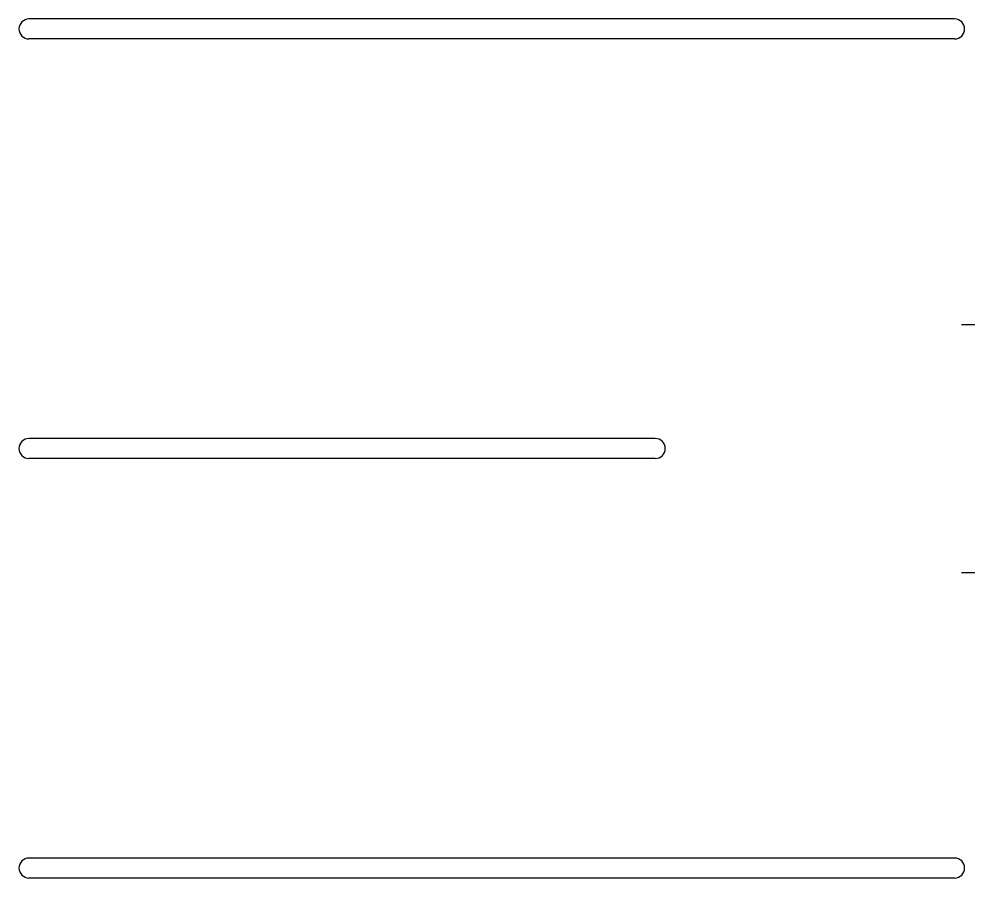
# Model space of a CAD drawing. Extents: x -264222 to -263592, y -1242345 to -1242048.
# Drawn here: x -263911.938 to -263909.563, y -1242123.458 to -1242121.306 of the extents above; entities that cross this region are included whole.
import ezdxf

# ---------------------------------------------------------------- set-up
doc = ezdxf.new("R2010")
doc.units = 0
doc.layers.add('KFA_2D_SITUACIA_DSP', color=7, linetype='Continuous')

msp = doc.modelspace()

# ---------------------------------------------------------------- linework, layer by layer
at = {"layer": 'KFA_2D_SITUACIA_DSP'}
for p, q in [((-263909.5936, -1242121.3058), (-263911.9127, -1242121.3058)), ((-263909.5936, -1242121.3558), (-263911.9127, -1242121.3558)), ((-263909.5765, -1242122.0712), (-263909.4815, -1242122.0712)), ((-263910.3436, -1242122.3569), (-263911.9127, -1242122.3569)), ((-263910.3436, -1242122.4069), (-263911.9127, -1242122.4069)), ((-263909.5765, -1242122.6925), (-263909.4815, -1242122.6925)), ((-263909.5936, -1242123.408), (-263911.9127, -1242123.408)), ((-263909.5936, -1242123.458), (-263911.9127, -1242123.458))]:
    msp.add_line(p, q, dxfattribs=at)
for centre, start, end in [((-263911.9127, -1242121.3308), 90, 270), ((-263909.5936, -1242121.3308), 270, 90), ((-263911.9127, -1242122.3819), 90, 180), ((-263910.3436, -1242122.3819), 0, 90), ((-263911.9127, -1242122.3819), 180, 270), ((-263910.3436, -1242122.3819), 270, 0), ((-263911.9127, -1242123.433), 90, 270), ((-263909.5936, -1242123.433), 270, 90)]:
    msp.add_arc(centre, 0.025, start, end, dxfattribs=at)

doc.saveas('drawing.dxf')
